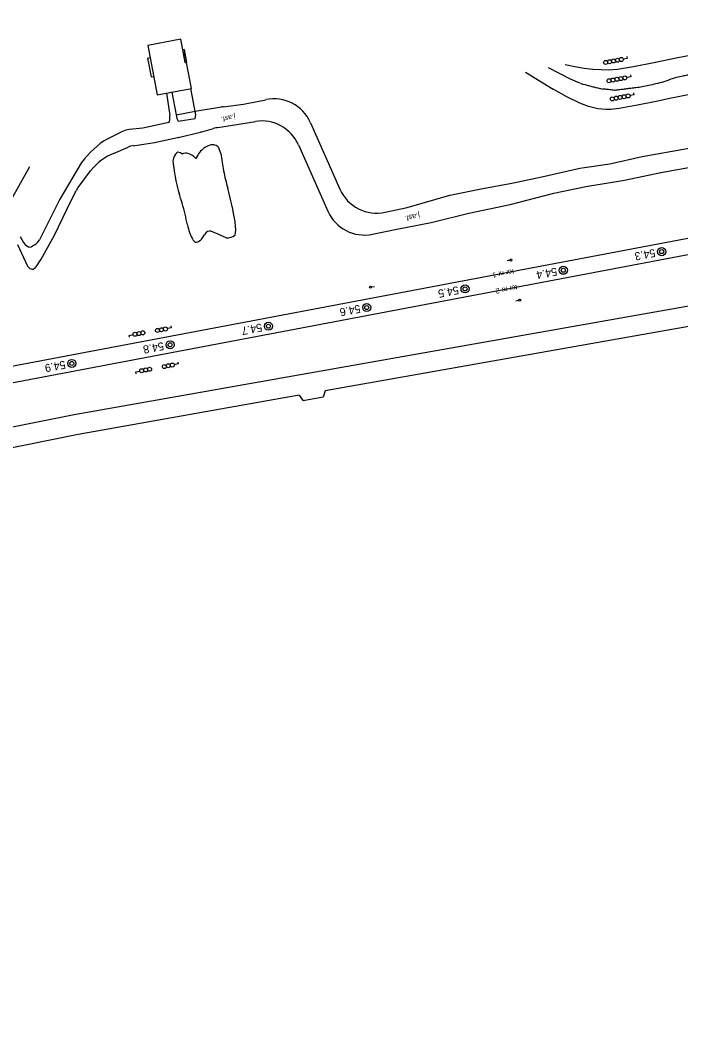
# Model space of a CAD drawing. Extents: x 6541740 to 6566395, y 5525066 to 5530361.
# Drawn here: x 6565784.4 to 6565949.5, y 5527965.2 to 5528216.3 of the extents above; entities that cross this region are included whole.
import ezdxf

# ---------------------------------------------------------------- set-up
doc = ezdxf.new("R2010")
doc.units = 0
for name, color, linetype in [('Domyślna', 7, 'Continuous'), ('ps_wymiarowanie', 7, 'Continuous'), ('TOR_PRZEK_P-teren istniejacy', 7, 'Continuous'), ('TOR_PS_OPIS_O-opisy odwodnienia', 7, 'Continuous'), ('TOR_PS_OPIS_T-opis geometrii -prostopadly', 7, 'Continuous'), ('TOR_PS_OPIS_T-symbole geometrii', 7, 'Continuous'), ('TOR_PS_OPIS_T-ukresy', 7, 'Continuous'), ('TOR_PS_T-rozjazdy projektowane', 7, 'Continuous'), ('TOR_PS_T-wypelnienia', 7, 'Continuous'), ('TOR_RAMKI-ramka+tabelka 1', 7, 'Continuous')]:
    doc.layers.add(name, color=color, linetype=linetype)

# ---------------------------------------------------------------- blocks, each defined once
blk = doc.blocks.new('POINT_DISPLAY')
at = {"layer": 'Domyślna'}
blk.add_line((0, 0), (0, 0), dxfattribs=at)
blk = doc.blocks.new('4302_53')
at = {"layer": 'Domyślna'}
blk.add_line((0.25, 0), (1, 0), dxfattribs=at)
blk.add_circle((0, 0), 0.25, dxfattribs=at)
blk.add_blockref('POINT_DISPLAY', (0, 0), dxfattribs=at)
blk = doc.blocks.new('4010_1')
at = {"layer": 'Domyślna'}
for radius in [0.75, 0.375]:
    blk.add_circle((0, 0), radius, dxfattribs=at)
blk = doc.blocks.new('4091_5_7')
at = {"layer": 'Domyślna'}
blk.add_lwpolyline([(-0.09, 0.49), (0, 0), (-0.98, -0.18)], dxfattribs=at)
for centre in [(-2.46, -0.45), (-1.48, -0.27), (-5.41, -1), (-4.43, -0.82), (-3.44, -0.63)]:
    blk.add_circle(centre, 0.5, dxfattribs=at)
blk = doc.blocks.new('4091_3_14')
at = {"layer": 'Domyślna'}
blk.add_lwpolyline([(0.09, -0.49), (0, 0), (0.98, 0.18)], dxfattribs=at)
for centre in [(1.48, 0.27), (2.46, 0.45), (3.44, 0.63)]:
    blk.add_circle(centre, 0.5, dxfattribs=at)
blk = doc.blocks.new('4091_3_13')
at = {"layer": 'Domyślna'}
blk.add_lwpolyline([(-0.09, 0.49), (0, 0), (-0.98, -0.18)], dxfattribs=at)
for centre in [(-2.46, -0.46), (-1.47, -0.27), (-3.44, -0.64)]:
    blk.add_circle(centre, 0.5, dxfattribs=at)

msp = doc.modelspace()

# ---------------------------------------------------------------- linework, layer by layer
at = {"layer": 'Domyślna'}
for p, q in [((6565833.94, 5528184.62), (6565834.56, 5528182.93)), ((6565834.05, 5528162.72), (6565832.09, 5528163.57)), ((6565835.9, 5528161.93), (6565834.05, 5528162.72))]:
    msp.add_line(p, q, dxfattribs=at)
for centre, major_axis, start_param, end_param in [((6565837.19, 5528158.38), (-5.07, 26.77), 6.183628, 6.378104), ((6565837.19, 5528158.38), (-5.07, 26.77), 6.031553, 6.183625), ((6565826.1, 5528171.4), (-2.25, 11.86), 0.110236, 0.569344), ((6565826.1, 5528171.4), (-2.25, 11.87), 5.962189, 6.393418), ((6565831.04, 5528153.75), (-5.55, 29.3), 6.165536, 6.365657), ((6565831.04, 5528153.75), (-5.55, 29.3), 5.933796, 6.165533), ((6565842.21, 5528130.73), (-10.29, 54.28), 0.123808, 0.303953), ((6565842.26, 5528130.52), (-10.33, 54.5), 0.031092, 0.123696), ((6565838.96, 5528179.93), (-2.89, 15.25), 1.325555, 1.607283), ((6565826.1, 5528171.4), (-2.25, 11.87), 0.469826, 0.569326), ((6565825.72, 5528177.54), (-1.94, 10.23), 1.169627, 1.406274), ((6565825.7, 5528177.54), (-1.92, 10.14), 1.404882, 1.97915), ((6565838.96, 5528179.93), (-2.89, 15.25), 1.607288, 1.90072), ((6565821.99, 5528163.81), (-3.28, 17.3), 4.897367, 5.229267), ((6565832.25, 5528166.81), (-4.18, 22.07), 4.61884, 5.011338), ((6565821.72, 5528163.56), (-3.51, 18.54), 4.7503, 4.895617), ((6565827.41, 5528166.32), (-1.05, 5.53), 1.737836, 2.48217), ((6565837.26, 5528165.81), (-0.64, 3.37), 3.451558, 4.657786), ((6565821.99, 5528194.44), (-6.38, 33.66), 3.228321, 3.433984), ((6565834.86, 5528146.4), (-3.26, 17.19), 6.17408, 6.567878), ((6565829.23, 5528201.66), (-7.53, 39.71), 3.05813, 3.288232), ((6565827.41, 5528166.32), (-1.05, 5.53), 2.482174, 3.188431), ((6565821.99, 5528194.45), (-6.38, 33.67), 3.159571, 3.228317)]:
    msp.add_ellipse(centre, major_axis=major_axis, ratio=0.25, start_param=start_param, end_param=end_param, dxfattribs=at)
at = {"layer": 'ps_wymiarowanie'}
for p, q in [((6565824.55, 5528211.57), (6565816.32, 5528209.99)), ((6565825.67, 5528205.69), (6565824.55, 5528211.57)), ((6565816.32, 5528209.99), (6565818.66, 5528197.63)), ((6565825.37, 5528208.96), (6565825.06, 5528208.9)), ((6565825.44, 5528208.55), (6565825.14, 5528208.5)), ((6565825.21, 5528208.09), (6565825.52, 5528208.15)), ((6565825.29, 5528207.69), (6565825.6, 5528207.75)), ((6565825.37, 5528208.96), (6565825.98, 5528205.73)), ((6565816.25, 5528206.82), (6565816.89, 5528206.95)), ((6565816.25, 5528206.82), (6565817.14, 5528202.1)), ((6565825.68, 5528207.34), (6565825.37, 5528207.29)), ((6565825.75, 5528206.94), (6565825.44, 5528206.89)), ((6565825.83, 5528206.54), (6565825.52, 5528206.49)), ((6565825.6, 5528206.09), (6565825.91, 5528206.13)), ((6565825.67, 5528205.69), (6565825.98, 5528205.73)), ((6565827.23, 5528199.21), (6565825.98, 5528205.73)), ((6565817.14, 5528202.1), (6565817.79, 5528202.23)), ((6565818.66, 5528197.63), (6565827.23, 5528199.21)), ((6565828.29, 5528192.67), (6565827.09, 5528199.18)), ((6565823.39, 5528192.64), (6565828.13, 5528193.54)), ((6565823.39, 5528192.64), (6565823.56, 5528191.72)), ((6565828.2, 5528191.68), (6565828.29, 5528192.67)), ((6565823.56, 5528191.72), (6565823.92, 5528191.08)), ((6565823.92, 5528191.08), (6565828.2, 5528191.68))]:
    msp.add_line(p, q, dxfattribs=at)
for centre, radius, start, end in [((6565839.02, 5528205.24), 10, 277.1358, 281.6221), ((6565836.36, 5528184.75), 10, 97.1358, 99.2571), ((6565812.17, 5528183.97), 5, 95.8243, 115.8913), ((6565813.4, 5528179.99), 5, 98.3641, 113.3976), ((6565802.92, 5528171.52), 5, 143.3893, 153.8869)]:
    msp.add_arc(centre, radius, start, end, dxfattribs=at)
at = {"layer": 'TOR_PS_OPIS_T-symbole geometrii'}
for p, q in [((6566004.52, 5528154.25), (6565797.96, 5528117.69)), ((6565996.94, 5528147.83), (6565860.6, 5528123.7)), ((6565854.11, 5528122.56), (6565798.89, 5528112.78)), ((6565854.11, 5528122.56), (6565855.13, 5528121.21)), ((6565860.6, 5528123.7), (6565860.14, 5528122.1)), ((6565860.14, 5528122.1), (6565855.13, 5528121.21)), ((6565797.96, 5528117.69), (6565753.16, 5528108.63)), ((6565798.89, 5528112.78), (6565754.1, 5528103.72))]:
    msp.add_line(p, q, dxfattribs=at)
at = {"layer": 'TOR_PS_OPIS_T-ukresy'}
msp.add_line((6565910.72, 5528203.26), (6565917.61, 5528199.05), dxfattribs=at)
for points in [[(6565957.88, 5528208.72), (6565955.28, 5528208.16), (6565948.32, 5528206.79), (6565942.77, 5528205.63), (6565937.66, 5528204.59), (6565933.72, 5528203.99), (6565931.45, 5528203.82), (6565929.63, 5528203.85), (6565927.55, 5528203.98), (6565925.32, 5528204.22), (6565923.05, 5528204.64), (6565920.59, 5528205.12)], [(6565924.31, 5528200.54), (6565921.98, 5528201.51), (6565916.48, 5528204.35)], [(6565959.69, 5528199.4), (6565950.52, 5528197.49), (6565946.8, 5528196.72), (6565943.32, 5528196), (6565938.72, 5528195.07), (6565934.06, 5528194.19), (6565932.02, 5528194), (6565930.73, 5528193.99), (6565928.8, 5528194.15), (6565926.47, 5528194.68), (6565924.28, 5528195.51), (6565921.03, 5528197.11), (6565917.61, 5528199.05)], [(6565779.61, 5528166.75), (6565781.67, 5528170.45), (6565784.92, 5528176.31), (6565786.83, 5528179.76)]]:
    msp.add_lwpolyline(points, dxfattribs=at)
for points in [[(6565958.81, 5528203.98), (6565958.26, 5528203.88), (6565957.71, 5528203.78), (6565957.17, 5528203.68), (6565956.62, 5528203.58), (6565956.08, 5528203.49), (6565955.53, 5528203.38), (6565954.89, 5528203.26), (6565954.25, 5528203.13), (6565953.61, 5528203), (6565952.98, 5528202.87), (6565952.34, 5528202.75), (6565951.7, 5528202.62), (6565951.12, 5528202.5), (6565950.53, 5528202.41), (6565949.94, 5528202.29), (6565947.81, 5528201.87), (6565945.77, 5528200.99), (6565943.66, 5528200.48), (6565941.97, 5528200.07), (6565940.28, 5528199.65), (6565938.56, 5528199.43), (6565937.95, 5528199.36), (6565937.34, 5528199.29), (6565936.73, 5528199.21), (6565936.19, 5528199.14), (6565935.65, 5528199.07), (6565935.11, 5528199), (6565934.57, 5528198.93), (6565934.03, 5528198.86), (6565933.49, 5528198.8), (6565932.93, 5528198.72), (6565932.34, 5528198.82), (6565931.75, 5528198.89), (6565931.17, 5528198.96), (6565930.59, 5528199.02), (6565930.02, 5528199.09)], [(6565924.33, 5528200.54), (6565925.41, 5528200.24), (6565926.5, 5528199.9), (6565927.57, 5528199.64), (6565928.39, 5528199.43), (6565929.2, 5528199.27), (6565930.02, 5528199.09)]]:
    msp.add_open_spline(points, degree=3, dxfattribs=at)
at = {"layer": 'TOR_PS_T-rozjazdy projektowane'}
for p, q in [((6566239.09, 5528216.31), (6564914.52, 5527965.23)), ((6566239.84, 5528212.33), (6565011.71, 5527979.53))]:
    msp.add_line(p, q, dxfattribs=at)
at = {"layer": 'TOR_PS_T-wypelnienia'}
for p, q in [((6565821.01, 5528198.04), (6565821.87, 5528192.48)), ((6565822.35, 5528198.29), (6565823.39, 5528192.64)), ((6565835.12, 5528194.67), (6565840.27, 5528195.31)), ((6565841.04, 5528195.44), (6565845.81, 5528196.42)), ((6565828.13, 5528193.54), (6565834.76, 5528194.62)), ((6565821.57, 5528190.75), (6565815.06, 5528189.29)), ((6565833.84, 5528189.47), (6565843.22, 5528190.97)), ((6565856.97, 5528190.67), (6565864.34, 5528174.02)), ((6565809.99, 5528188.47), (6565806.13, 5528186.59)), ((6565815.06, 5528189.29), (6565811.66, 5528188.94)), ((6565823.95, 5528187.01), (6565829.48, 5528188.33)), ((6565829.84, 5528188.42), (6565832.74, 5528189.23)), ((6565812.68, 5528184.93), (6565817.96, 5528185.71)), ((6565817.96, 5528185.71), (6565823.74, 5528186.96)), ((6565853.95, 5528185.15), (6565861.29, 5528168.55)), ((6565947.35, 5528183.57), (6565956.36, 5528185.16)), ((6565807.76, 5528182.99), (6565811.42, 5528184.57)), ((6565939.84, 5528182.26), (6565947.35, 5528183.57)), ((6565799.73, 5528180.7), (6565794.34, 5528171.55)), ((6565924.24, 5528179.34), (6565931.79, 5528180.39)), ((6565931.79, 5528180.39), (6565939.84, 5528182.26)), ((6565798.9, 5528174.5), (6565801.98, 5528178.65)), ((6565914.75, 5528177.17), (6565924.24, 5528179.34)), ((6565935.42, 5528176.28), (6565944.48, 5528178.24)), ((6565944.48, 5528178.24), (6565953.74, 5528179.89)), ((6565900.01, 5528174.21), (6565907.28, 5528175.6)), ((6565907.28, 5528175.6), (6565914.75, 5528177.17)), ((6565925.77, 5528174.76), (6565935.42, 5528176.28)), ((6565796.09, 5528168.96), (6565798.43, 5528173.72)), ((6565881.14, 5528169.52), (6565891.78, 5528172.53)), ((6565891.78, 5528172.53), (6565900.01, 5528174.21)), ((6565906.88, 5528170.26), (6565917.81, 5528173.03)), ((6565917.81, 5528173.03), (6565925.77, 5528174.76)), ((6565794.34, 5528171.55), (6565789.25, 5528161.36)), ((6565896.53, 5528168.04), (6565906.88, 5528170.26)), ((6565792.98, 5528162.59), (6565796.09, 5528168.96)), ((6565875.64, 5528168.3), (6565881.14, 5528169.52)), ((6565887.15, 5528165.71), (6565896.53, 5528168.04)), ((6565878.52, 5528164.09), (6565887.15, 5528165.71)), ((6565789.66, 5528156.53), (6565792.98, 5528162.59)), ((6565872.5, 5528162.82), (6565878.52, 5528164.09)), ((6565783.79, 5528160.23), (6565786.28, 5528154.8)), ((6565788.39, 5528154.69), (6565789.66, 5528156.53))]:
    msp.add_line(p, q, dxfattribs=at)
for centre, start, end in [((6565847.83, 5528186.63), 23.8612, 101.6221), ((6565844.81, 5528181.1), 23.8612, 99.1064), ((6565827.16, 5528198.06), 283.4211, 285.5381), ((6565835.42, 5528179.6), 99.1064, 105.5381), ((6565821.62, 5528196.74), 282.2304, 283.4211), ((6565873.48, 5528178.07), 203.8612, 282.4602), ((6565870.44, 5528172.6), 203.8612, 281.9343)]:
    msp.add_arc(centre, 10, start, end, dxfattribs=at)
for centre, major_axis, start_param, end_param in [((6565820.78, 5528194.14), (-0.66, 3.47), 3.299182, 4.163901), ((6565857.5, 5527946.62), (-45.89, 242.12), 0.093991, 0.215261), ((6565841.65, 5528014.85), (-31.98, 168.69), 0.046191, 0.198595), ((6565784.69, 5528171.84), (-2.32, 12.25), 2.420331, 3.326671), ((6565780.28, 5528196.42), (-6.94, 36.6), 3.17789, 3.389418), ((6565785.3, 5528166.43), (-2.34, 12.35), 2.747994, 3.413712)]:
    msp.add_ellipse(centre, major_axis=major_axis, ratio=0.25, start_param=start_param, end_param=end_param, dxfattribs=at)

# ---------------------------------------------------------------- block references
at = {"layer": 'Domyślna'}
for p, rotation in [((6565907.06, 5528156.36), -167.84233078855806), ((6565871.99, 5528149.6), 9.440818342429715), ((6565909.23, 5528146.3), -167.55979346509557)]:
    msp.add_blockref('4302_53', p, dxfattribs=dict(at, rotation=rotation))
at = {"layer": 'TOR_PS_OPIS_T-opis geometrii -prostopadly'}
for name, p in [('4091_5_7', (6565936.13, 5528206.73)), ('4091_5_7', (6565936.98, 5528202.14)), ('4091_5_7', (6565937.79, 5528197.62)), ('4091_3_13', (6565822.19, 5528139.39)), ('4091_3_14', (6565811.65, 5528137.53)), ('4091_3_13', (6565823.91, 5528130.38)), ('4091_3_14', (6565813.32, 5528128.43))]:
    msp.add_blockref(name, p, dxfattribs=at)
at = {"layer": 'TOR_RAMKI-ramka+tabelka 1', "xscale": 1.345963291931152, "yscale": 1.345963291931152}
for p in [(6565944.72, 5528158.45), (6565920.15, 5528153.79), (6565895.59, 5528149.13), (6565871.03, 5528144.48), (6565846.47, 5528139.82), (6565821.9, 5528135.17), (6565797.34, 5528130.51)]:
    msp.add_blockref('4010_1', p, dxfattribs=at)

# ---------------------------------------------------------------- texts
at = {"layer": 'TOR_PRZEK_P-teren istniejacy'}
for height, rotation, p in [(1.25, 190.7928, (6565838.1, 5528192.77)), (1.334, 192.1172, (6565884.16, 5528168.14))]:
    msp.add_text('j.asf.', height=height, rotation=rotation, dxfattribs=at).set_placement(p)
at = {"layer": 'TOR_PS_OPIS_O-opisy odwodnienia'}
for s, p in [('tor nr 1', (6565907.66, 5528154.12)), ('tor nr 2', (6565908.54, 5528150.16))]:
    msp.add_text(s, height=1.25, rotation=190.7332, dxfattribs=at).set_placement(p)
at = {"layer": 'TOR_RAMKI-ramka+tabelka 1'}
for s, p in [('54.3', (6565942.94, 5528159.15)), ('54.4', (6565918.38, 5528154.49)), ('54.5', (6565893.82, 5528149.84)), ('54.6', (6565869.25, 5528145.19)), ('54.7', (6565844.69, 5528140.52)), ('54.8', (6565820.13, 5528135.87)), ('54.9', (6565795.56, 5528131.22))]:
    msp.add_text(s, height=2, rotation=190.7691, dxfattribs=at).set_placement(p)

doc.saveas('drawing.dxf')
